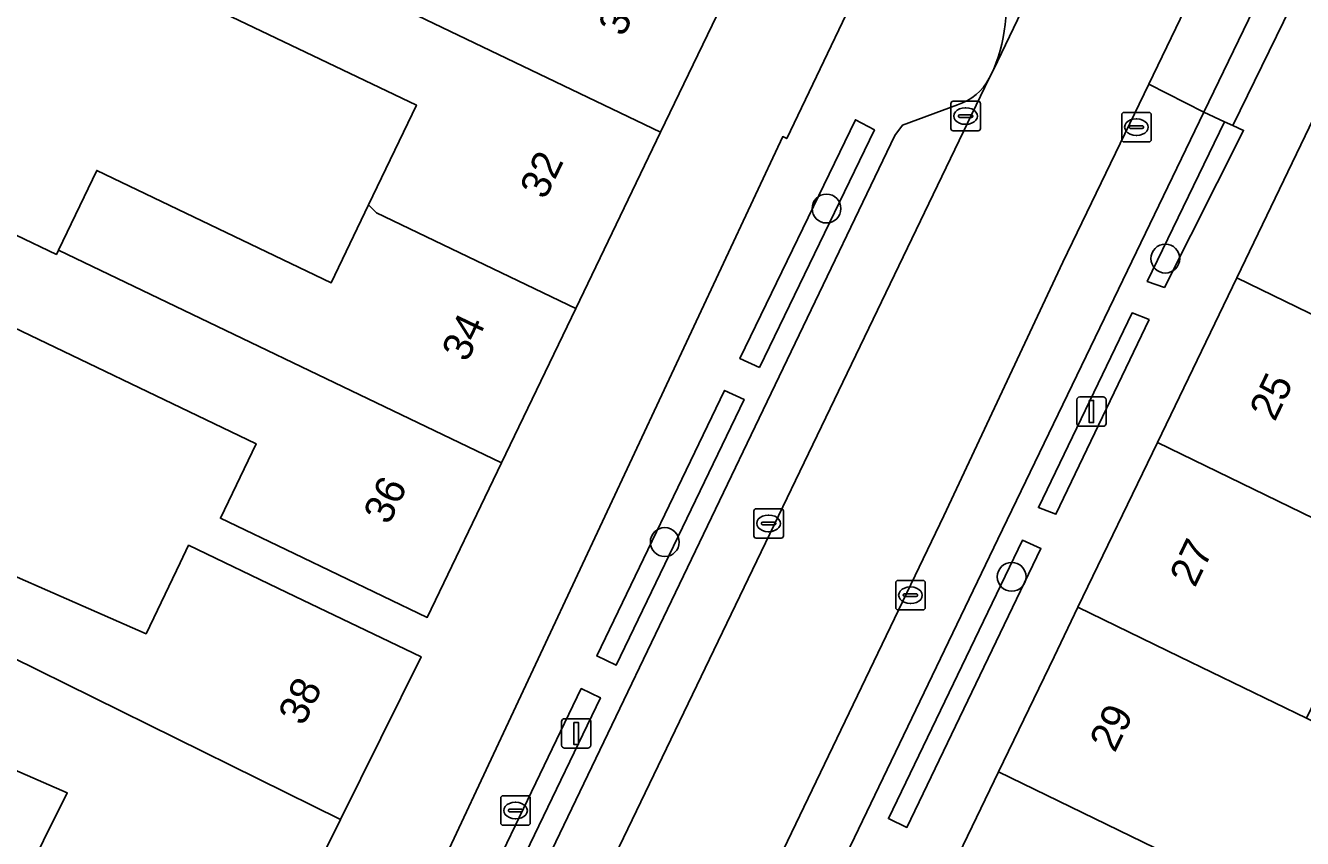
# Model space of a CAD drawing. Extents: x 163008 to 163854, y 382777 to 383982.
# Drawn here: x 163382.15 to 163425.44, y 383493.83 to 383521.41 of the extents above; entities that cross this region are included whole.
import ezdxf

# ---------------------------------------------------------------- set-up
doc = ezdxf.new("R2010")
doc.units = 0
for name, color, linetype in [('IMGEO_Boom', 7, 'Continuous'), ('IMGEO_Brandkraan', 7, 'Continuous'), ('IMGEO_Erf', 7, 'Continuous'), ('IMGEO_Groenvoorziening', 7, 'Continuous'), ('IMGEO_Haag', 7, 'Continuous'), ('IMGEO_Kolk', 7, 'Continuous'), ('IMGEO_Lichtmast', 7, 'Continuous'), ('IMGEO_Pand', 7, 'Continuous'), ('IMGEO_Pand_nummerreeks', 7, 'Continuous'), ('IMGEO_Parkeervlak_open', 7, 'Continuous'), ('IMGEO_Rijbaan_lokaal_gesloten', 7, 'Continuous'), ('IMGEO_Voetpad_open', 7, 'Continuous')]:
    doc.layers.add(name, color=color, linetype=linetype)

msp = doc.modelspace()

# ---------------------------------------------------------------- linework, layer by layer
at = {"layer": 'IMGEO_Boom'}
for centre in [(163409.304, 383515.2), (163420.79, 383513.503), (163403.821, 383503.888), (163415.582, 383502.708)]:
    msp.add_circle(centre, 0.489, dxfattribs=at)
at = {"layer": 'IMGEO_Brandkraan'}
for p, q in [((163398.259, 383494.356), (163398.259, 383495.208)), ((163398.334, 383495.282), (163399.186, 383495.282)), ((163398.747, 383495.062), (163398.772, 383495.062)), ((163399.26, 383495.208), (163399.26, 383494.356)), ((163398.518, 383494.776), (163398.518, 383494.788)), ((163398.956, 383494.739), (163398.558, 383494.739)), ((163398.561, 383494.825), (163398.959, 383494.825)), ((163398.77, 383494.502), (163398.745, 383494.502)), ((163399.002, 383494.788), (163399.002, 383494.776)), ((163399.186, 383494.282), (163398.334, 383494.282))]:
    msp.add_line(p, q, dxfattribs=at)
for points in [[(163398.259, 383494.356), (163398.259, 383495.208)], [(163398.334, 383495.282), (163399.186, 383495.282)], [(163399.26, 383495.208), (163399.26, 383494.356)], [(163399.186, 383494.282), (163398.334, 383494.282)]]:
    msp.add_lwpolyline(points, dxfattribs=at)
for centre, radius, start, end in [((163398.336, 383495.206), 0.0765, 91.552, 178.448), ((163398.336, 383495.206), 0.0765, 91.552, 178.448), ((163399.184, 383495.206), 0.0765, 1.552, 88.448), ((163399.184, 383495.206), 0.0765, 1.552, 88.448), ((163398.558, 383494.785), 0.0403, 85.8775, 175.7526), ((163398.555, 383494.775), 0.0366, 178.938, 274.7102), ((163398.959, 383494.782), 0.043, 264.8664, 352.4533), ((163398.963, 383494.787), 0.0386, 1.7309, 96.639), ((163398.336, 383494.358), 0.0765, 181.552, 268.448), ((163398.336, 383494.358), 0.0765, 181.552, 268.448), ((163399.184, 383494.358), 0.0765, 271.552, 358.448), ((163399.184, 383494.358), 0.0765, 271.552, 358.448)]:
    msp.add_arc(centre, radius, start, end, dxfattribs=at)
for centre, major_axis, ratio, start_param, end_param in [((163398.746, 383494.782), (-0.387, 0.002), 0.722429, 4.712389, 7.853982), ((163398.771, 383494.782), (-0.39, 0.002), 0.717154, 1.570796, 4.712389)]:
    msp.add_ellipse(centre, major_axis=major_axis, ratio=ratio, start_param=start_param, end_param=end_param, dxfattribs=at)
at = {"layer": 'IMGEO_Erf'}
for points in [[(163377.257, 383501.643), (163377.371, 383501.873), (163378.51, 383504.166), (163386.235, 383500.78), (163387.388, 383503.183), (163387.675, 383503.781), (163391.009, 383502.182), (163395.558, 383500), (163392.824, 383494.479), (163389.832, 383488.435), (163386.921, 383482.554), (163384.076, 383476.808), (163380.851, 383470.294), (163378.393, 383465.331), (163377.886, 383464.504), (163375.776, 383460.284), (163380.048, 383459.98), (163393.082, 383486.146), (163394.744, 383489.722), (163407.819, 383517.643), (163407.958, 383517.577), (163411.222, 383524.423)], [(163406.375, 383523.406), (163403.679, 383517.795), (163400.802, 383511.808), (163398.285, 383506.571), (163395.768, 383501.333), (163391.26, 383503.496), (163388.755, 383504.698), (163389.966, 383507.22), (163380.591, 383511.718), (163381.831, 383514.302), (163383.195, 383513.647), (163383.263, 383513.788), (163384.561, 383516.493), (163392.507, 383512.681), (163393.775, 383515.325), (163395.399, 383518.71), (163387.381, 383522.557)], [(163381.957, 383492.15), (163383.561, 383495.38), (163379.178, 383497.298)]]:
    msp.add_lwpolyline(points, dxfattribs=at)
at = {"layer": 'IMGEO_Groenvoorziening'}
for points in [[(163407.03, 383509.805), (163410.929, 383517.868), (163410.284, 383518.213), (163406.37, 383510.111)], [(163422.791, 383518.147), (163420.18, 383512.732), (163420.76, 383512.525), (163423.444, 383517.851), (163423.082, 383518.015)], [(163420.239, 383511.443), (163419.666, 383511.661), (163416.49, 383505.055), (163417.08, 383504.831)], [(163405.85, 383509.032), (163401.514, 383500.027), (163402.172, 383499.711), (163406.51, 383508.724)], [(163411.403, 383494.508), (163412.027, 383494.208), (163416.572, 383503.666), (163415.948, 383503.949)], [(163396.224, 383489.011), (163396.872, 383488.7), (163401.64, 383498.606), (163400.987, 383498.92)]]:
    msp.add_lwpolyline(points, close=True, dxfattribs=at)
at = {"layer": 'IMGEO_Haag'}
for points in [[(163407.03, 383509.805), (163410.929, 383517.868), (163410.284, 383518.213), (163406.37, 383510.111)], [(163422.791, 383518.147), (163420.18, 383512.732), (163420.76, 383512.525), (163423.444, 383517.851), (163423.082, 383518.015)], [(163420.239, 383511.443), (163419.666, 383511.661), (163416.49, 383505.055), (163417.08, 383504.831)], [(163405.85, 383509.032), (163401.514, 383500.027), (163402.172, 383499.711), (163406.51, 383508.724)], [(163411.403, 383494.508), (163412.027, 383494.208), (163416.572, 383503.666), (163415.948, 383503.949)], [(163396.224, 383489.011), (163396.872, 383488.7), (163401.64, 383498.606), (163400.987, 383498.92)]]:
    msp.add_lwpolyline(points, close=True, dxfattribs=at)
at = {"layer": 'IMGEO_Kolk'}
for p, q in [((163413.519, 383517.912), (163413.519, 383518.764)), ((163413.594, 383518.838), (163414.446, 383518.838)), ((163414.52, 383518.764), (163414.52, 383517.912)), ((163413.778, 383518.332), (163413.778, 383518.344)), ((163414.216, 383518.295), (163413.818, 383518.295)), ((163413.821, 383518.381), (163414.219, 383518.381)), ((163414.007, 383518.618), (163414.032, 383518.618)), ((163414.262, 383518.344), (163414.262, 383518.332)), ((163419.311, 383517.536), (163419.311, 383518.388)), ((163419.386, 383518.462), (163420.238, 383518.462)), ((163420.312, 383518.388), (163420.312, 383517.536)), ((163414.446, 383517.838), (163413.594, 383517.838)), ((163414.03, 383518.058), (163414.005, 383518.058)), ((163419.57, 383517.956), (163419.57, 383517.968)), ((163420.008, 383517.919), (163419.61, 383517.919)), ((163419.613, 383518.005), (163420.011, 383518.005)), ((163419.799, 383518.242), (163419.824, 383518.242)), ((163420.054, 383517.968), (163420.054, 383517.956)), ((163420.238, 383517.462), (163419.386, 383517.462)), ((163419.822, 383517.682), (163419.797, 383517.682)), ((163406.839, 383504.094), (163406.839, 383504.946)), ((163406.914, 383505.02), (163407.766, 383505.02)), ((163407.84, 383504.946), (163407.84, 383504.094)), ((163407.098, 383504.514), (163407.098, 383504.526)), ((163407.536, 383504.477), (163407.138, 383504.477)), ((163407.141, 383504.563), (163407.539, 383504.563)), ((163407.327, 383504.8), (163407.352, 383504.8)), ((163407.582, 383504.526), (163407.582, 383504.514)), ((163407.766, 383504.02), (163406.914, 383504.02)), ((163407.35, 383504.24), (163407.325, 383504.24)), ((163411.649, 383501.66), (163411.649, 383502.512)), ((163411.724, 383502.586), (163412.576, 383502.586)), ((163412.137, 383502.366), (163412.162, 383502.366)), ((163412.65, 383502.512), (163412.65, 383501.66)), ((163411.908, 383502.08), (163411.908, 383502.092)), ((163412.346, 383502.043), (163411.948, 383502.043)), ((163411.951, 383502.129), (163412.349, 383502.129)), ((163412.392, 383502.092), (163412.392, 383502.08)), ((163412.576, 383501.586), (163411.724, 383501.586)), ((163412.16, 383501.806), (163412.135, 383501.806))]:
    msp.add_line(p, q, dxfattribs=at)
for points in [[(163413.519, 383517.912), (163413.519, 383518.764)], [(163413.594, 383518.838), (163414.446, 383518.838)], [(163414.52, 383518.764), (163414.52, 383517.912)], [(163419.311, 383517.536), (163419.311, 383518.388)], [(163419.386, 383518.462), (163420.238, 383518.462)], [(163420.312, 383518.388), (163420.312, 383517.536)], [(163414.446, 383517.838), (163413.594, 383517.838)], [(163420.238, 383517.462), (163419.386, 383517.462)], [(163406.839, 383504.094), (163406.839, 383504.946)], [(163406.914, 383505.02), (163407.766, 383505.02)], [(163407.84, 383504.946), (163407.84, 383504.094)], [(163407.766, 383504.02), (163406.914, 383504.02)], [(163411.649, 383501.66), (163411.649, 383502.512)], [(163411.724, 383502.586), (163412.576, 383502.586)], [(163412.65, 383502.512), (163412.65, 383501.66)], [(163412.576, 383501.586), (163411.724, 383501.586)]]:
    msp.add_lwpolyline(points, dxfattribs=at)
for centre, radius, start, end in [((163413.596, 383518.762), 0.0765, 91.552, 178.448), ((163413.596, 383518.762), 0.0765, 91.552, 178.448), ((163414.444, 383518.762), 0.0765, 1.552, 88.448), ((163414.444, 383518.762), 0.0765, 1.552, 88.448), ((163413.818, 383518.341), 0.0403, 85.8775, 175.7526), ((163413.815, 383518.331), 0.0366, 178.938, 274.7102), ((163414.219, 383518.338), 0.043, 264.8664, 352.4533), ((163414.223, 383518.343), 0.0386, 1.7309, 96.639), ((163419.388, 383518.386), 0.0765, 91.552, 178.448), ((163419.388, 383518.386), 0.0765, 91.552, 178.448), ((163420.236, 383518.386), 0.0765, 1.552, 88.448), ((163420.236, 383518.386), 0.0765, 1.552, 88.448), ((163413.596, 383517.914), 0.0765, 181.552, 268.448), ((163413.596, 383517.914), 0.0765, 181.552, 268.448), ((163414.444, 383517.914), 0.0765, 271.552, 358.448), ((163414.444, 383517.914), 0.0765, 271.552, 358.448), ((163419.61, 383517.965), 0.0403, 85.8775, 175.7526), ((163419.607, 383517.955), 0.0366, 178.938, 274.7102), ((163420.011, 383517.962), 0.043, 264.8664, 352.4533), ((163420.015, 383517.967), 0.0386, 1.7309, 96.639), ((163419.388, 383517.538), 0.0765, 181.552, 268.448), ((163419.388, 383517.538), 0.0765, 181.552, 268.448), ((163420.236, 383517.538), 0.0765, 271.552, 358.448), ((163420.236, 383517.538), 0.0765, 271.552, 358.448), ((163406.916, 383504.944), 0.0765, 91.552, 178.448), ((163406.916, 383504.944), 0.0765, 91.552, 178.448), ((163407.764, 383504.944), 0.0765, 1.552, 88.448), ((163407.764, 383504.944), 0.0765, 1.552, 88.448), ((163407.138, 383504.523), 0.0403, 85.8775, 175.7526), ((163407.135, 383504.513), 0.0366, 178.938, 274.7102), ((163407.539, 383504.52), 0.043, 264.8664, 352.4533), ((163407.543, 383504.525), 0.0386, 1.7309, 96.639), ((163406.916, 383504.096), 0.0765, 181.552, 268.448), ((163406.916, 383504.096), 0.0765, 181.552, 268.448), ((163407.764, 383504.096), 0.0765, 271.552, 358.448), ((163407.764, 383504.096), 0.0765, 271.552, 358.448), ((163411.726, 383502.51), 0.0765, 91.552, 178.448), ((163411.726, 383502.51), 0.0765, 91.552, 178.448), ((163412.574, 383502.51), 0.0765, 1.552, 88.448), ((163412.574, 383502.51), 0.0765, 1.552, 88.448), ((163411.948, 383502.089), 0.0403, 85.8775, 175.7526), ((163411.945, 383502.079), 0.0366, 178.938, 274.7102), ((163412.349, 383502.086), 0.043, 264.8664, 352.4533), ((163412.353, 383502.091), 0.0386, 1.7309, 96.639), ((163411.726, 383501.662), 0.0765, 181.552, 268.448), ((163411.726, 383501.662), 0.0765, 181.552, 268.448), ((163412.574, 383501.662), 0.0765, 271.552, 358.448), ((163412.574, 383501.662), 0.0765, 271.552, 358.448)]:
    msp.add_arc(centre, radius, start, end, dxfattribs=at)
for centre, major_axis, ratio, start_param, end_param in [((163414.006, 383518.338), (-0.387, 0.002), 0.722429, 4.712389, 7.853982), ((163414.031, 383518.338), (-0.39, 0.002), 0.717154, 1.570796, 4.712389), ((163419.798, 383517.962), (-0.387, 0.002), 0.722429, 4.712389, 7.853982), ((163419.823, 383517.962), (-0.39, 0.002), 0.717154, 1.570796, 4.712389), ((163407.326, 383504.52), (-0.387, 0.002), 0.722429, 4.712389, 7.853982), ((163407.351, 383504.52), (-0.39, 0.002), 0.717154, 1.570796, 4.712389), ((163412.136, 383502.086), (-0.387, 0.002), 0.722429, 4.712389, 7.853982), ((163412.161, 383502.086), (-0.39, 0.002), 0.717154, 1.570796, 4.712389)]:
    msp.add_ellipse(centre, major_axis=major_axis, ratio=ratio, start_param=start_param, end_param=end_param, dxfattribs=at)
at = {"layer": 'IMGEO_Lichtmast'}
for p, q in [((163417.89, 383508.815), (163418.68, 383508.815)), ((163418.68, 383508.815), (163417.89, 383508.815)), ((163417.79, 383507.915), (163417.79, 383508.715)), ((163417.79, 383508.715), (163417.79, 383507.915)), ((163418.78, 383508.715), (163418.78, 383507.915)), ((163418.78, 383507.915), (163418.78, 383508.715)), ((163418.68, 383507.815), (163417.89, 383507.815)), ((163417.89, 383507.815), (163418.68, 383507.815)), ((163400.322, 383496.996), (163400.322, 383497.796)), ((163400.322, 383497.796), (163400.322, 383496.996)), ((163400.422, 383497.896), (163401.212, 383497.896)), ((163401.212, 383497.896), (163400.422, 383497.896)), ((163401.312, 383497.796), (163401.312, 383496.996)), ((163401.312, 383496.996), (163401.312, 383497.796)), ((163401.212, 383496.896), (163400.422, 383496.896)), ((163400.422, 383496.896), (163401.212, 383496.896))]:
    msp.add_line(p, q, dxfattribs=at)
for points in [[(163418.21, 383508.69), (163418.36, 383508.69), (163418.36, 383507.94), (163418.21, 383507.94), (163418.21, 383508.69)], [(163400.742, 383497.771), (163400.892, 383497.771), (163400.892, 383497.021), (163400.742, 383497.021), (163400.742, 383497.771)]]:
    msp.add_lwpolyline(points, dxfattribs=at)
for centre, start, end in [((163417.89, 383508.715), 90, 180), ((163417.89, 383508.715), 90, 180), ((163418.68, 383508.715), 0, 90), ((163418.68, 383508.715), 360, 90), ((163417.89, 383507.915), 180, 270), ((163417.89, 383507.915), 180, 270), ((163418.68, 383507.915), 270, 0), ((163418.68, 383507.915), 270, 0), ((163400.422, 383497.796), 90, 180), ((163400.422, 383497.796), 90, 180), ((163401.212, 383497.796), 0, 90), ((163401.212, 383497.796), 360, 90), ((163400.422, 383496.996), 180, 270), ((163400.422, 383496.996), 180, 270), ((163401.212, 383496.996), 270, 0), ((163401.212, 383496.996), 270, 0)]:
    msp.add_arc(centre, 0.1, start, end, dxfattribs=at)
at = {"layer": 'IMGEO_Pand'}
for points in [[(163403.679, 383517.795), (163406.375, 383523.406), (163406.122, 383523.495), (163407.421, 383526.246), (163400.811, 383529.23), (163398.34, 383523.895), (163389.954, 383527.92), (163388.544, 383524.982), (163392.146, 383523.335)], [(163393.775, 383515.325), (163394.05, 383515.051), (163400.802, 383511.808), (163403.679, 383517.795), (163392.146, 383523.335), (163388.544, 383524.982), (163387.791, 383523.412), (163387.381, 383522.557), (163395.399, 383518.71)], [(163423.211, 383512.846), (163430.96, 383509.085), (163431.546, 383510.298), (163433.726, 383514.797), (163425.964, 383518.558)], [(163383.263, 383513.788), (163398.285, 383506.571), (163400.802, 383511.808), (163394.05, 383515.051), (163393.775, 383515.325), (163392.507, 383512.681), (163384.561, 383516.493)], [(163383.263, 383513.788), (163383.195, 383513.647), (163381.831, 383514.302), (163380.591, 383511.718), (163389.966, 383507.22), (163388.755, 383504.698), (163391.26, 383503.496), (163395.768, 383501.333), (163398.285, 383506.571)], [(163423.211, 383512.846), (163420.52, 383507.261), (163428.266, 383503.5), (163430.96, 383509.085)], [(163428.266, 383503.5), (163420.52, 383507.261), (163417.828, 383501.675), (163421.279, 383500), (163425.572, 383497.917), (163426.577, 383500)], [(163391.009, 383502.182), (163387.675, 383503.781), (163387.388, 383503.183), (163386.235, 383500.78), (163378.51, 383504.166), (163377.371, 383501.873), (163378.231, 383501.513), (163380.613, 383500.517), (163380.701, 383500.474), (163381.659, 383500), (163392.824, 383494.479), (163395.558, 383500)], [(163381.659, 383500), (163380.701, 383500.474), (163380.613, 383500.517), (163378.231, 383501.513), (163377.371, 383501.873), (163377.257, 383501.643), (163376.01, 383499.133), (163375.827, 383498.764), (163379.178, 383497.298), (163383.561, 383495.38), (163381.957, 383492.15), (163389.832, 383488.435), (163392.824, 383494.479)], [(163415.137, 383496.091), (163422.877, 383492.334), (163425.927, 383490.854), (163428.622, 383496.437), (163425.572, 383497.917), (163421.279, 383500), (163417.828, 383501.675), (163417.021, 383500)], [(163415.137, 383496.091), (163412.445, 383490.505), (163420.183, 383486.75), (163422.877, 383492.334)]]:
    msp.add_lwpolyline(points, close=True, dxfattribs=at)
at = {"layer": 'IMGEO_Parkeervlak_open'}
for points in [[(163387.99, 383463.854), (163414.821, 383519.619)], [(163395.804, 383463.766), (163415.113, 383503.981), (163419.208, 383512.47), (163422.1, 383518.475), (163420.226, 383519.418), (163417.318, 383513.38), (163413.28, 383504.776), (163392.631, 383461.788)], [(163413.75, 383518.724), (163411.879, 383518.024), (163411.615, 383517.682), (163397.565, 383488.367), (163387.651, 383467.78)]]:
    msp.add_lwpolyline(points, dxfattribs=at)
msp.add_arc((163413.214, 383520.454), 1.811, 287.2161, 332.5527, dxfattribs=at)
at = {"layer": 'IMGEO_Rijbaan_lokaal_gesloten'}
for points in [[(163417.318, 383513.38), (163420.226, 383519.418), (163423.429, 383526.069), (163429.106, 383537.857), (163429.582, 383539.195)], [(163422.471, 383535.55), (163414.963, 383519.907), (163414.821, 383519.619), (163387.99, 383463.854), (163392.631, 383461.788), (163413.28, 383504.776), (163417.318, 383513.38)], [(163414.963, 383519.907), (163422.471, 383535.55)]]:
    msp.add_lwpolyline(points, dxfattribs=at)
msp.add_arc((163409.628, 383522.097), 5.767, 337.6865, 48.9381, dxfattribs=at)
at = {"layer": 'IMGEO_Voetpad_open'}
for points in [[(163396.426, 383452.704), (163397.375, 383457.091), (163399.578, 383459.666), (163401.161, 383467.091), (163404.304, 383473.612), (163407.061, 383479.334), (163409.753, 383484.919), (163412.445, 383490.505), (163415.137, 383496.091), (163417.021, 383500), (163417.828, 383501.675), (163420.52, 383507.261), (163423.211, 383512.846), (163425.964, 383518.558), (163427.893, 383522.56), (163428.534, 383523.951), (163429.633, 383526.219), (163432.139, 383532.338), (163434.943, 383532.603), (163435.97, 383532.7), (163435.533, 383540.463)], [(163429.613, 383534.075), (163425.279, 383525.075), (163425.981, 383524.719), (163430.296, 383533.716), (163430.908, 383533.399), (163426.593, 383524.409), (163426.273, 383524.571), (163423.082, 383518.015), (163423.444, 383517.851), (163420.76, 383512.525), (163420.18, 383512.732), (163422.791, 383518.147), (163422.1, 383518.475), (163419.208, 383512.47), (163415.113, 383503.981), (163395.804, 383463.766)], [(163413.416, 383526.445), (163412.503, 383527.01), (163411.222, 383524.423), (163407.958, 383517.577), (163407.819, 383517.643), (163394.744, 383489.722), (163393.082, 383486.146), (163380.048, 383459.98), (163378.049, 383455.967), (163379.932, 383455.859)], [(163414.821, 383519.619), (163414.963, 383519.907)], [(163387.651, 383467.78), (163397.565, 383488.367), (163411.615, 383517.682), (163411.879, 383518.024), (163413.75, 383518.724)]]:
    msp.add_lwpolyline(points, dxfattribs=at)
for points in [[(163423.429, 383526.069), (163420.226, 383519.418), (163422.1, 383518.475), (163425.279, 383525.075)], [(163425.981, 383524.719), (163425.279, 383525.075), (163422.1, 383518.475), (163422.791, 383518.147), (163423.082, 383518.015), (163426.273, 383524.571)], [(163407.03, 383509.805), (163406.37, 383510.111), (163410.284, 383518.213), (163410.929, 383517.868)], [(163420.239, 383511.443), (163417.08, 383504.831), (163416.49, 383505.055), (163419.666, 383511.661)], [(163402.172, 383499.711), (163401.514, 383500.027), (163405.85, 383509.032), (163406.51, 383508.724)], [(163416.572, 383503.666), (163412.027, 383494.208), (163411.403, 383494.508), (163415.948, 383503.949)], [(163401.64, 383498.606), (163396.872, 383488.7), (163396.224, 383489.011), (163400.987, 383498.92)]]:
    msp.add_lwpolyline(points, close=True, dxfattribs=at)
for centre, radius, start, end in [((163409.628, 383522.097), 5.767, 337.6865, 48.9381), ((163413.214, 383520.454), 1.811, 287.2161, 332.5527)]:
    msp.add_arc(centre, radius, start, end, dxfattribs=at)

# ---------------------------------------------------------------- texts
at = {"layer": 'IMGEO_Pand_nummerreeks'}
for s, rotation, p in [('30', 64.3338, (163402.421, 383520.996)), ('32', 64.3338, (163399.767, 383515.473)), ('34', 64.3338, (163397.116, 383509.956)), ('25', 64.321, (163424.501, 383507.946)), ('36', 64.3338, (163394.464, 383504.438)), ('27', 64.321, (163421.794, 383502.316)), ('38', 63.6613, (163391.567, 383497.619)), ('29', 64.269, (163419.079, 383496.714))]:
    msp.add_text(s, height=1, rotation=rotation, dxfattribs=at).set_placement(p)

doc.saveas('drawing.dxf')
